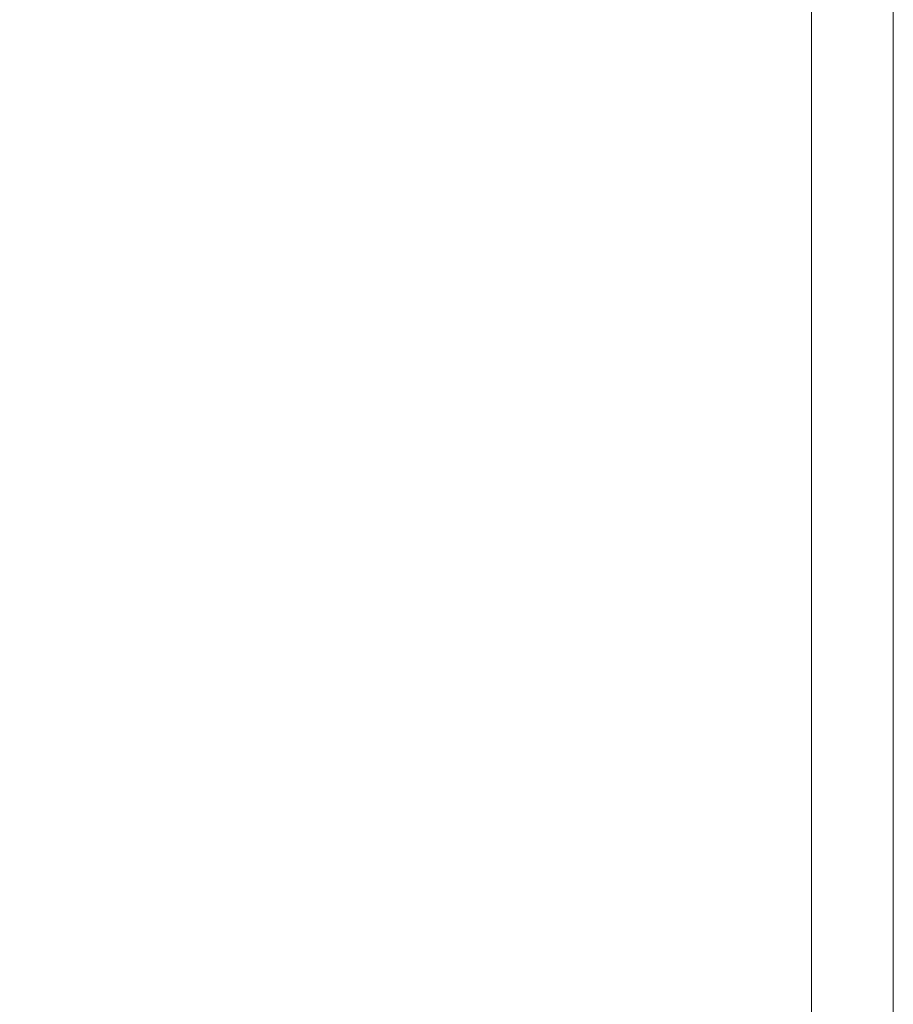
# Model space of a CAD drawing. Header units: millimetres. Extents: x -30280 to 309309, y -17460 to 4378.
# Tile 632 of 656: x 180302 to 180729, y -12710 to -12228. Entities that reach past the tile are written whole.
import ezdxf

# ---------------------------------------------------------------- set-up
doc = ezdxf.new("R2010")
doc.units = ezdxf.units.MM
doc.header["$MEASUREMENT"] = 0
doc.linetypes.add('Wipeout_Contour', pattern=[1000, 0, -1000])
doc.layers.add('Nuevo_09_EI_Mobiliari general', color=7, linetype='Continuous')
doc.layers.add('Nuevo_Ventanas Archicad', color=7, linetype='Continuous')
doc.layers.add('Nuevo_09_EI_Mobiliari general_Pluma_Nº__1', color=7, linetype='Continuous', lineweight=5)
doc.layers.add('Nuevo_Ventanas Archicad_Pluma_Nº__1', color=7, linetype='Continuous', lineweight=5)
doc.layers.add('Nuevo_09_EI_Mobiliari general_Pluma_Nº__61', color=7, linetype='Continuous', lineweight=5, true_color=0x6a6a6a)

# ---------------------------------------------------------------- blocks, each defined once
blk = doc.blocks.new('Elem Sección_88_5', base_point=(181934.4, -13459.98))
at = {"layer": 'Nuevo_09_EI_Mobiliari general_Pluma_Nº__61', "color": 251, "linetype": 'Continuous', "lineweight": 5, "true_color": 0x6a6a6a}
for p, q in [((180674.43, -12663.17), (180674.43, -12656.82)), ((180674.43, -12656.82), (180689.36, -12656.82)), ((180689.36, -12663.17), (180674.43, -12663.17))]:
    blk.add_line(p, q, dxfattribs=at)
blk = doc.blocks.new('Elem Sección_95_5', base_point=(181934.4, -13459.98))
at = {"layer": 'Nuevo_09_EI_Mobiliari general_Pluma_Nº__1', "color": 7, "linetype": 'Continuous', "lineweight": 5}
for p, q in [((180488, -12691.46), (180488.14, -12691.46)), ((180490.1, -12691.46), (180490.96, -12691.46)), ((180490.95, -12691.55), (180490.96, -12691.46)), ((180490.96, -12691.46), (180491.21, -12691.49)), ((180491.2, -12691.58), (180491.21, -12691.46)), ((180491.21, -12691.46), (180492.88, -12691.46)), ((180492.85, -12691.75), (180492.88, -12691.46)), ((180492.88, -12691.46), (180493.12, -12691.49)), ((180493.09, -12691.78), (180493.13, -12691.46)), ((180493.13, -12691.46), (180494.79, -12691.46)), ((180494.74, -12691.95), (180494.79, -12691.46)), ((180494.79, -12691.46), (180495.85, -12691.58)), ((180495.8, -12692.06), (180495.86, -12691.46)), ((180495.86, -12691.46), (180497.53, -12691.46)), ((180497.45, -12692.24), (180497.53, -12691.46)), ((180497.53, -12691.46), (180497.78, -12691.49)), ((180497.7, -12692.26), (180497.78, -12691.46)), ((180497.78, -12691.46), (180499.45, -12691.46)), ((180499.35, -12692.44), (180499.45, -12691.46)), ((180499.45, -12691.46), (180499.7, -12691.49)), ((180499.59, -12692.46), (180499.7, -12691.46)), ((180499.7, -12691.46), (180501.36, -12691.46)), ((180501.22, -12692.82), (180501.36, -12691.46)), ((180501.36, -12691.46), (180502.42, -12691.58)), ((180502.29, -12692.82), (180502.44, -12691.46)), ((180502.44, -12691.46), (180504.15, -12691.46)), ((180503.99, -12692.93), (180504.15, -12691.46)), ((180504.15, -12691.46), (180504.4, -12691.49)), ((180504.24, -12692.95), (180504.4, -12691.46)), ((180504.4, -12691.46), (180506.11, -12691.46)), ((180505.53, -12693.09), (180526, -12693.09)), ((180505.94, -12693.09), (180506.11, -12691.46)), ((180506.11, -12691.46), (180506.36, -12691.49)), ((180506.19, -12693.09), (180506.36, -12691.46)), ((180506.36, -12691.46), (180508.07, -12691.46)), ((180507.9, -12693.09), (180508.07, -12691.46)), ((180508.07, -12691.46), (180508.32, -12691.49)), ((180508.16, -12693.09), (180508.33, -12691.46)), ((180508.33, -12691.46), (180510.04, -12691.46)), ((180509.87, -12693.09), (180510.04, -12691.46)), ((180510.04, -12691.46), (180510.29, -12691.49)), ((180510.12, -12693.09), (180510.29, -12691.46)), ((180510.29, -12691.46), (180512, -12691.46)), ((180511.83, -12693.09), (180512, -12691.46)), ((180512, -12691.46), (180512.25, -12691.49)), ((180512.08, -12693.09), (180512.25, -12691.46)), ((180512.25, -12691.46), (180513.96, -12691.46)), ((180513.79, -12693.09), (180513.96, -12691.46)), ((180513.96, -12691.46), (180514.21, -12691.49)), ((180514.05, -12693.09), (180514.21, -12691.46)), ((180514.21, -12691.46), (180515.93, -12691.46)), ((180515.76, -12693.09), (180515.93, -12691.46)), ((180515.93, -12691.46), (180516.18, -12691.49)), ((180516.01, -12693.09), (180516.18, -12691.46)), ((180516.18, -12691.46), (180517.89, -12691.46)), ((180517.72, -12693.09), (180517.89, -12691.46)), ((180517.89, -12691.46), (180518.14, -12691.49)), ((180517.97, -12693.09), (180518.14, -12691.46)), ((180518.14, -12691.46), (180519.85, -12691.46)), ((180519.68, -12693.09), (180519.85, -12691.46)), ((180519.85, -12691.46), (180520.1, -12691.49)), ((180519.93, -12693.09), (180520.1, -12691.46)), ((180520.1, -12691.46), (180521.82, -12691.46)), ((180521.65, -12693.09), (180521.82, -12691.46)), ((180521.82, -12691.46), (180522.06, -12691.49)), ((180521.9, -12693.09), (180522.07, -12691.46)), ((180522.07, -12691.46), (180523.78, -12691.46)), ((180523.61, -12693.09), (180523.78, -12691.46)), ((180523.78, -12691.46), (180524.03, -12691.49)), ((180523.86, -12693.09), (180524.03, -12691.46)), ((180524.03, -12691.46), (180525.74, -12691.46)), ((180525.57, -12693.09), (180525.74, -12691.46)), ((180525.74, -12691.46), (180525.99, -12691.49)), ((180525.82, -12693.09), (180525.99, -12691.46)), ((180525.99, -12691.46), (180527.71, -12691.46)), ((180526, -12693.09), (180526.92, -12693.16)), ((180526.92, -12693.16), (180528.91, -12693.35)), ((180527.52, -12693.21), (180527.71, -12691.46)), ((180527.71, -12691.46), (180527.95, -12691.49)), ((180527.77, -12693.24), (180527.96, -12691.46)), ((180527.96, -12691.46), (180529.67, -12691.46)), ((180528.91, -12693.35), (180531.45, -12693.61)), ((180529.47, -12693.41), (180529.67, -12691.46)), ((180529.67, -12691.46), (180540.06, -12692.56)), ((180539.85, -12694.5), (180540.06, -12692.56)), ((180540.03, -12692.82), (180540.61, -12692.82)), ((180540.43, -12694.56), (180540.61, -12692.82)), ((180540.61, -12692.82), (180540.86, -12692.85)), ((180540.68, -12694.58), (180540.86, -12692.82)), ((180540.86, -12692.82), (180542.53, -12692.82)), ((180542.33, -12694.76), (180542.53, -12692.82)), ((180542.53, -12692.82), (180558.36, -12694.49)), ((180531.45, -12693.61), (180634.36, -12704.48)), ((180558.16, -12696.43), (180558.36, -12694.49)), ((180558.33, -12694.76), (180558.52, -12694.78)), ((180558.35, -12696.45), (180558.52, -12694.76)), ((180558.52, -12694.76), (180560.83, -12694.76)), ((180560.63, -12696.69), (180560.83, -12694.76)), ((180560.83, -12694.76), (180576.67, -12696.43)), ((180576.46, -12698.36), (180576.67, -12696.43)), ((180576.64, -12696.69), (180579.14, -12696.69)), ((180578.94, -12698.63), (180579.14, -12696.69)), ((180579.14, -12696.69), (180594.97, -12698.36)), ((180594.77, -12700.3), (180594.97, -12698.36)), ((180594.94, -12698.62), (180595.33, -12698.62)), ((180595.15, -12700.34), (180595.33, -12698.62)), ((180595.33, -12698.62), (180595.58, -12698.65)), ((180595.4, -12700.36), (180595.58, -12698.62)), ((180595.58, -12698.62), (180597.44, -12698.62)), ((180597.24, -12700.56), (180597.44, -12698.62)), ((180597.44, -12698.62), (180613.28, -12700.3)), ((180613.07, -12702.23), (180613.28, -12700.3)), ((180613.25, -12700.56), (180615.75, -12700.56)), ((180615.55, -12702.49), (180615.75, -12700.56)), ((180615.75, -12700.56), (180634.06, -12702.49)), ((180633.86, -12704.43), (180634.06, -12702.49)), ((180524.92, -12705.23), (180524.98, -12704.64)), ((180525.16, -12706.76), (180524.92, -12705.23)), ((180526.13, -12707.97), (180525.16, -12706.76)), ((180527.58, -12708.53), (180526.13, -12707.97)), ((180541.74, -12707.01), (180541.19, -12708.46)), ((180541.8, -12706.41), (180541.74, -12707.01)), ((180594.78, -12703.32), (180634.04, -12707.46)), ((180594.78, -12703.34), (180633.84, -12707.46)), ((180599.54, -12705.85), (180633.64, -12709.45)), ((180633.84, -12707.46), (180635.29, -12707.62)), ((180634.04, -12707.46), (180636.45, -12707.73)), ((180634.36, -12704.48), (180636.76, -12704.74)), ((180635.29, -12707.62), (180636.26, -12707.74)), ((180636.26, -12707.74), (180636.51, -12707.78)), ((180636.3, -12709.77), (180636.51, -12707.78)), ((180636.45, -12707.73), (180638.08, -12707.92)), ((180638.49, -12707.99), (180636.49, -12707.99)), ((180636.76, -12704.74), (180638.39, -12704.93)), ((180638.08, -12707.92), (180638.49, -12707.99)), ((180638.39, -12704.93), (180638.8, -12705)), ((180638.49, -12707.99), (180638.8, -12705)), ((180538.46, -12709.68), (180499.79, -12709.68)), ((180538.46, -12709.68), (180527.58, -12708.53)), ((180539.99, -12709.43), (180538.46, -12709.68)), ((180541.19, -12708.46), (180539.99, -12709.43)), ((180636.3, -12709.77), (180597.12, -12709.77)), ((180633.64, -12709.45), (180635.08, -12709.61)), ((180635.08, -12709.61), (180636.05, -12709.72)), ((180636.05, -12709.72), (180636.3, -12709.77))]:
    blk.add_line(p, q, dxfattribs=at)
blk = doc.blocks.new('Elem Sección_97_5', base_point=(181934.4, -13459.98))
at = {"layer": 'Nuevo_09_EI_Mobiliari general_Pluma_Nº__1', "color": 7, "linetype": 'Continuous', "lineweight": 5}
for p, q in [((180462.88, -12696.07), (180463.2, -12693.09)), ((180466.71, -12693.09), (180463.2, -12693.09)), ((180463.2, -12693.09), (180463.72, -12693.16)), ((180463.72, -12693.16), (180465.44, -12693.35)), ((180465.44, -12693.35), (180467.88, -12693.61)), ((180466.67, -12693.45), (180466.88, -12691.46)), ((180466.67, -12693.45), (180477.09, -12694.55)), ((180467.82, -12691.46), (180466.88, -12691.46)), ((180466.88, -12691.46), (180477.3, -12692.56)), ((180478.24, -12692.56), (180467.82, -12691.46)), ((180468.89, -12691.46), (180467.95, -12691.46)), ((180467.95, -12691.46), (180478.38, -12692.56)), ((180479.32, -12692.56), (180468.89, -12691.46)), ((180469.97, -12691.46), (180469.03, -12691.46)), ((180469.03, -12691.46), (180479.46, -12692.56)), ((180480.4, -12692.56), (180469.97, -12691.46)), ((180471.05, -12691.46), (180470.11, -12691.46)), ((180470.11, -12691.46), (180480.53, -12692.56)), ((180481.47, -12692.56), (180471.05, -12691.46)), ((180472.13, -12691.46), (180471.19, -12691.46)), ((180471.19, -12691.46), (180481.61, -12692.56)), ((180482.55, -12692.56), (180472.13, -12691.46)), ((180473.21, -12691.46), (180472.27, -12691.46)), ((180472.27, -12691.46), (180482.69, -12692.56)), ((180483.63, -12692.56), (180473.21, -12691.46)), ((180474.29, -12691.46), (180473.35, -12691.46)), ((180473.35, -12691.46), (180483.77, -12692.56)), ((180484.71, -12692.56), (180474.29, -12691.46)), ((180475.36, -12691.46), (180474.42, -12691.46)), ((180474.42, -12691.46), (180484.85, -12692.56)), ((180485.79, -12692.56), (180475.36, -12691.46)), ((180476.44, -12691.46), (180475.5, -12691.46)), ((180475.5, -12691.46), (180485.93, -12692.56)), ((180486.87, -12692.56), (180476.44, -12691.46)), ((180477.52, -12691.46), (180476.58, -12691.46)), ((180476.58, -12691.46), (180487, -12692.56)), ((180477.09, -12694.55), (180477.3, -12692.56)), ((180477.3, -12692.56), (180478.24, -12692.56)), ((180487.94, -12692.56), (180477.52, -12691.46)), ((180478.6, -12691.46), (180477.66, -12691.46)), ((180477.66, -12691.46), (180488.08, -12692.56)), ((180478.03, -12694.55), (180478.24, -12692.56)), ((180478.17, -12694.55), (180478.38, -12692.56)), ((180478.38, -12692.56), (180479.32, -12692.56)), ((180489.02, -12692.56), (180478.6, -12691.46)), ((180479.68, -12691.46), (180478.74, -12691.46)), ((180478.74, -12691.46), (180489.16, -12692.56)), ((180479.11, -12694.55), (180479.32, -12692.56)), ((180479.25, -12694.55), (180479.46, -12692.56)), ((180479.46, -12692.56), (180480.4, -12692.56)), ((180479.57, -12694.81), (180479.78, -12692.82)), ((180490.1, -12692.56), (180479.68, -12691.46)), ((180480.7, -12692.82), (180479.78, -12692.82)), ((180479.78, -12692.82), (180495.67, -12694.49)), ((180480.75, -12691.46), (180479.81, -12691.46)), ((180479.81, -12691.46), (180490.24, -12692.56)), ((180480.37, -12692.82), (180480.4, -12692.56)), ((180480.51, -12692.82), (180480.53, -12692.56)), ((180480.53, -12692.56), (180481.47, -12692.56)), ((180496.59, -12694.49), (180480.7, -12692.82)), ((180491.18, -12692.56), (180480.75, -12691.46)), ((180481.75, -12692.82), (180480.84, -12692.82)), ((180480.84, -12692.82), (180496.72, -12694.49)), ((180481.83, -12691.46), (180480.89, -12691.46)), ((180480.89, -12691.46), (180491.32, -12692.56)), ((180481.45, -12692.82), (180481.47, -12692.56)), ((180481.59, -12692.82), (180481.61, -12692.56)), ((180481.61, -12692.56), (180482.55, -12692.56)), ((180497.64, -12694.49), (180481.75, -12692.82)), ((180492.26, -12692.56), (180481.83, -12691.46)), ((180482.8, -12692.82), (180481.89, -12692.82)), ((180481.89, -12692.82), (180497.78, -12694.49)), ((180482.41, -12691.52), (180482.42, -12691.46)), ((180483.34, -12691.46), (180482.42, -12691.46)), ((180482.42, -12691.46), (180492.84, -12692.56)), ((180482.53, -12692.82), (180482.55, -12692.56)), ((180482.66, -12692.82), (180482.69, -12692.56)), ((180482.69, -12692.56), (180483.63, -12692.56)), ((180498.69, -12694.49), (180482.8, -12692.82)), ((180483.86, -12692.82), (180482.94, -12692.82)), ((180482.94, -12692.82), (180498.83, -12694.49)), ((180493.76, -12692.56), (180483.34, -12691.46)), ((180484.39, -12691.46), (180483.47, -12691.46)), ((180483.47, -12691.46), (180493.9, -12692.56)), ((180483.6, -12692.82), (180483.63, -12692.56)), ((180483.74, -12692.82), (180483.77, -12692.56)), ((180483.77, -12692.56), (180484.71, -12692.56)), ((180499.74, -12694.49), (180483.86, -12692.82)), ((180484.91, -12692.82), (180483.99, -12692.82)), ((180483.99, -12692.82), (180499.88, -12694.49)), ((180494.81, -12692.56), (180484.39, -12691.46)), ((180485.44, -12691.46), (180484.53, -12691.46)), ((180484.53, -12691.46), (180494.95, -12692.56)), ((180484.68, -12692.82), (180484.71, -12692.56)), ((180484.82, -12692.82), (180484.85, -12692.56)), ((180484.85, -12692.56), (180485.79, -12692.56)), ((180500.8, -12694.49), (180484.91, -12692.82)), ((180485.96, -12692.82), (180485.05, -12692.82)), ((180485.05, -12692.82), (180500.94, -12694.49)), ((180495.87, -12692.56), (180485.44, -12691.46)), ((180485.76, -12692.82), (180485.79, -12692.56)), ((180485.9, -12692.82), (180485.93, -12692.56)), ((180485.93, -12692.56), (180486.87, -12692.56)), ((180501.85, -12694.49), (180485.96, -12692.82)), ((180486.02, -12691.52), (180486.03, -12691.46)), ((180486.94, -12691.46), (180486.03, -12691.46)), ((180486.03, -12691.46), (180496.45, -12692.56)), ((180487.01, -12692.82), (180486.1, -12692.82)), ((180486.1, -12692.82), (180501.99, -12694.49)), ((180486.84, -12692.82), (180486.87, -12692.56)), ((180497.37, -12692.56), (180486.94, -12691.46)), ((180486.98, -12692.82), (180487, -12692.56)), ((180487, -12692.56), (180487.94, -12692.56)), ((180502.9, -12694.49), (180487.01, -12692.82)), ((180488, -12691.46), (180487.08, -12691.46)), ((180487.08, -12691.46), (180497.51, -12692.56)), ((180488.07, -12692.82), (180487.15, -12692.82)), ((180487.15, -12692.82), (180503.04, -12694.49)), ((180487.92, -12692.82), (180487.94, -12692.56)), ((180498.42, -12692.56), (180488, -12691.46)), ((180488.05, -12692.82), (180488.08, -12692.56)), ((180503.96, -12694.49), (180488.07, -12692.82)), ((180488.08, -12692.56), (180489.02, -12692.56)), ((180489.05, -12691.46), (180488.14, -12691.46)), ((180488.14, -12691.46), (180498.56, -12692.56)), ((180489.12, -12692.82), (180488.21, -12692.82)), ((180488.21, -12692.82), (180504.09, -12694.49)), ((180488.99, -12692.82), (180489.02, -12692.56)), ((180499.47, -12692.56), (180489.05, -12691.46)), ((180505.01, -12694.49), (180489.12, -12692.82)), ((180489.13, -12692.82), (180489.16, -12692.56)), ((180489.16, -12692.56), (180490.1, -12692.56)), ((180490.1, -12691.46), (180489.19, -12691.46)), ((180489.19, -12691.46), (180499.61, -12692.56)), ((180490.17, -12692.82), (180489.26, -12692.82)), ((180489.26, -12692.82), (180505.15, -12694.49)), ((180490.07, -12692.82), (180490.1, -12692.56)), ((180500.53, -12692.56), (180490.1, -12691.46)), ((180506.06, -12694.49), (180490.17, -12692.82)), ((180490.21, -12692.83), (180490.24, -12692.56)), ((180490.24, -12692.56), (180491.18, -12692.56)), ((180491.23, -12692.82), (180490.31, -12692.82)), ((180490.31, -12692.82), (180506.2, -12694.49)), ((180491.15, -12692.82), (180491.18, -12692.56)), ((180507.11, -12694.49), (180491.23, -12692.82)), ((180491.29, -12692.83), (180491.32, -12692.56)), ((180491.32, -12692.56), (180492.26, -12692.56)), ((180492.28, -12692.82), (180491.36, -12692.82)), ((180491.36, -12692.82), (180507.25, -12694.49)), ((180492.23, -12692.82), (180492.26, -12692.56)), ((180508.17, -12694.49), (180492.28, -12692.82)), ((180493.33, -12692.82), (180492.42, -12692.82)), ((180492.42, -12692.82), (180508.3, -12694.49)), ((180492.82, -12692.82), (180492.84, -12692.56)), ((180492.84, -12692.56), (180493.76, -12692.56)), ((180509.22, -12694.49), (180493.33, -12692.82)), ((180494.74, -12692.82), (180493.47, -12692.82)), ((180493.47, -12692.82), (180509.36, -12694.49)), ((180493.73, -12692.82), (180493.76, -12692.56)), ((180493.87, -12692.82), (180493.9, -12692.56)), ((180493.9, -12692.56), (180494.81, -12692.56)), ((180510.63, -12694.49), (180494.74, -12692.82)), ((180494.78, -12692.83), (180494.81, -12692.56)), ((180494.92, -12692.84), (180494.95, -12692.56)), ((180494.95, -12692.56), (180495.87, -12692.56)), ((180495.32, -12692.88), (180495.33, -12692.82)), ((180496.24, -12692.82), (180495.33, -12692.82)), ((180495.33, -12692.82), (180511.22, -12694.49)), ((180495.84, -12692.82), (180495.87, -12692.56)), ((180512.13, -12694.49), (180496.24, -12692.82)), ((180497.29, -12692.82), (180496.38, -12692.82)), ((180496.38, -12692.82), (180512.27, -12694.49)), ((180496.43, -12692.82), (180496.45, -12692.56)), ((180496.45, -12692.56), (180497.37, -12692.56)), ((180513.18, -12694.49), (180497.29, -12692.82)), ((180497.34, -12692.83), (180497.37, -12692.56)), ((180498.35, -12692.82), (180497.43, -12692.82)), ((180497.43, -12692.82), (180513.32, -12694.49)), ((180497.48, -12692.82), (180497.51, -12692.56)), ((180497.51, -12692.56), (180498.42, -12692.56)), ((180514.24, -12694.49), (180498.35, -12692.82)), ((180498.39, -12692.83), (180498.42, -12692.56)), ((180498.53, -12692.84), (180498.56, -12692.56)), ((180498.56, -12692.56), (180499.47, -12692.56)), ((180498.93, -12692.88), (180498.94, -12692.82)), ((180499.85, -12692.82), (180498.94, -12692.82)), ((180498.94, -12692.82), (180514.82, -12694.49)), ((180499.45, -12692.82), (180499.47, -12692.56)), ((180499.58, -12692.82), (180499.61, -12692.56)), ((180499.61, -12692.56), (180500.53, -12692.56)), ((180515.74, -12694.49), (180499.85, -12692.82)), ((180500.9, -12692.82), (180499.99, -12692.82)), ((180499.99, -12692.82), (180515.88, -12694.49)), ((180500.5, -12692.82), (180500.53, -12692.56)), ((180516.79, -12694.49), (180500.9, -12692.82)), ((180501.96, -12692.82), (180501.04, -12692.82)), ((180501.04, -12692.82), (180516.93, -12694.49)), ((180517.84, -12694.49), (180501.96, -12692.82)), ((180503.01, -12692.82), (180502.09, -12692.82)), ((180502.09, -12692.82), (180517.98, -12694.49)), ((180518.9, -12694.49), (180503.01, -12692.82)), ((180462.88, -12696.07), (180463.41, -12696.14)), ((180463.41, -12696.14), (180465.13, -12696.33)), ((180464.66, -12698.27), (180464.87, -12696.3)), ((180464.66, -12698.27), (180464.98, -12698.31)), ((180464.93, -12705.23), (180465.64, -12698.38)), ((180464.98, -12698.31), (180466.01, -12698.43)), ((180465.13, -12696.33), (180467.57, -12696.59)), ((180467.57, -12696.59), (180570.84, -12707.46)), ((180467.88, -12693.61), (180571.16, -12704.48)), ((180477.09, -12694.55), (180478.03, -12694.55)), ((180478.03, -12694.54), (180478.17, -12694.55)), ((180478.17, -12694.55), (180479.11, -12694.55)), ((180479.11, -12694.54), (180479.25, -12694.55)), ((180479.25, -12694.55), (180479.6, -12694.55)), ((180479.57, -12694.81), (180495.46, -12696.48)), ((180495.46, -12696.48), (180495.67, -12694.49)), ((180495.46, -12696.48), (180496.38, -12696.48)), ((180495.67, -12694.49), (180496.59, -12694.49)), ((180496.38, -12696.48), (180496.59, -12694.49)), ((180496.38, -12696.47), (180496.51, -12696.48)), ((180496.51, -12696.48), (180496.72, -12694.49)), ((180496.51, -12696.48), (180497.43, -12696.48)), ((180496.72, -12694.49), (180497.64, -12694.49)), ((180497.43, -12696.48), (180497.64, -12694.49)), ((180497.43, -12696.47), (180497.57, -12696.48)), ((180497.57, -12696.48), (180497.78, -12694.49)), ((180497.57, -12696.48), (180497.97, -12696.48)), ((180497.78, -12694.49), (180498.69, -12694.49)), ((180497.94, -12696.74), (180498.15, -12694.76)), ((180497.94, -12696.74), (180513.83, -12698.42)), ((180499.42, -12694.76), (180498.15, -12694.76)), ((180498.15, -12694.76), (180514.04, -12696.43)), ((180498.66, -12694.76), (180498.69, -12694.49)), ((180498.8, -12694.76), (180498.83, -12694.49)), ((180498.83, -12694.49), (180499.74, -12694.49)), ((180515.31, -12696.43), (180499.42, -12694.76)), ((180500.48, -12694.76), (180499.56, -12694.76)), ((180499.56, -12694.76), (180515.45, -12696.43)), ((180499.72, -12694.76), (180499.74, -12694.49)), ((180499.85, -12694.76), (180499.88, -12694.49)), ((180499.88, -12694.49), (180500.8, -12694.49)), ((180516.36, -12696.43), (180500.48, -12694.76)), ((180501.53, -12694.76), (180500.61, -12694.76)), ((180500.61, -12694.76), (180516.5, -12696.43)), ((180500.77, -12694.76), (180500.8, -12694.49)), ((180500.91, -12694.76), (180500.94, -12694.49)), ((180500.94, -12694.49), (180501.85, -12694.49)), ((180517.42, -12696.43), (180501.53, -12694.76)), ((180502.58, -12694.76), (180501.67, -12694.76)), ((180501.67, -12694.76), (180517.55, -12696.43)), ((180501.82, -12694.76), (180501.85, -12694.49)), ((180501.96, -12694.76), (180501.99, -12694.49)), ((180501.99, -12694.49), (180502.9, -12694.49)), ((180518.47, -12696.43), (180502.58, -12694.76)), ((180503.63, -12694.76), (180502.72, -12694.76)), ((180502.72, -12694.76), (180518.61, -12696.43)), ((180502.88, -12694.76), (180502.9, -12694.49)), ((180503.01, -12694.76), (180503.04, -12694.49)), ((180503.04, -12694.49), (180503.96, -12694.49)), ((180519.52, -12696.43), (180503.63, -12694.76)), ((180504.69, -12694.76), (180503.77, -12694.76)), ((180503.77, -12694.76), (180519.66, -12696.43)), ((180503.93, -12694.76), (180503.96, -12694.49)), ((180504.07, -12694.76), (180504.09, -12694.49)), ((180504.09, -12694.49), (180505.01, -12694.49)), ((180520.57, -12696.43), (180504.69, -12694.76)), ((180505.74, -12694.76), (180504.82, -12694.76)), ((180504.82, -12694.76), (180520.71, -12696.43)), ((180504.98, -12694.76), (180505.01, -12694.49)), ((180505.12, -12694.76), (180505.15, -12694.49)), ((180505.15, -12694.49), (180506.06, -12694.49)), ((180521.63, -12696.43), (180505.74, -12694.76)), ((180506.79, -12694.76), (180505.88, -12694.76)), ((180505.88, -12694.76), (180521.77, -12696.43)), ((180506.03, -12694.76), (180506.06, -12694.49)), ((180506.17, -12694.76), (180506.2, -12694.49)), ((180506.2, -12694.49), (180507.11, -12694.49)), ((180522.68, -12696.43), (180506.79, -12694.76)), ((180507.84, -12694.76), (180506.93, -12694.76)), ((180506.93, -12694.76), (180522.82, -12696.43)), ((180507.09, -12694.76), (180507.11, -12694.49)), ((180507.22, -12694.76), (180507.25, -12694.49)), ((180507.25, -12694.49), (180508.17, -12694.49)), ((180523.73, -12696.43), (180507.84, -12694.76)), ((180508.9, -12694.76), (180507.98, -12694.76)), ((180507.98, -12694.76), (180523.87, -12696.43)), ((180508.14, -12694.76), (180508.17, -12694.49)), ((180508.28, -12694.76), (180508.3, -12694.49)), ((180508.3, -12694.49), (180509.22, -12694.49)), ((180524.79, -12696.43), (180508.9, -12694.76)), ((180509.95, -12694.76), (180509.04, -12694.76)), ((180509.04, -12694.76), (180524.92, -12696.43)), ((180509.19, -12694.76), (180509.22, -12694.49)), ((180509.33, -12694.76), (180509.36, -12694.49)), ((180509.36, -12694.49), (180510.63, -12694.49)), ((180525.84, -12696.43), (180509.95, -12694.76)), ((180511, -12694.76), (180510.09, -12694.76)), ((180510.09, -12694.76), (180525.98, -12696.43)), ((180510.6, -12694.76), (180510.63, -12694.49)), ((180526.89, -12696.43), (180511, -12694.76)), ((180512.06, -12694.76), (180511.14, -12694.76)), ((180511.14, -12694.76), (180527.03, -12696.43)), ((180511.19, -12694.76), (180511.22, -12694.49)), ((180511.22, -12694.49), (180512.13, -12694.49)), ((180527.94, -12696.43), (180512.06, -12694.76)), ((180512.1, -12694.76), (180512.13, -12694.49)), ((180513.11, -12694.76), (180512.19, -12694.76)), ((180512.19, -12694.76), (180528.08, -12696.43)), ((180512.24, -12694.76), (180512.27, -12694.49)), ((180512.27, -12694.49), (180513.18, -12694.49)), ((180547.37, -12698.36), (180513.11, -12694.76)), ((180513.15, -12694.76), (180513.18, -12694.49)), ((180513.29, -12694.77), (180513.32, -12694.49)), ((180513.32, -12694.49), (180514.24, -12694.49)), ((180513.69, -12694.82), (180513.7, -12694.76)), ((180514.61, -12694.76), (180513.7, -12694.76)), ((180513.7, -12694.76), (180529.59, -12696.43)), ((180513.83, -12698.42), (180514.04, -12696.43)), ((180514.04, -12696.43), (180515.31, -12696.43)), ((180514.21, -12694.76), (180514.24, -12694.49)), ((180530.5, -12696.43), (180514.61, -12694.76)), ((180515.67, -12694.76), (180514.75, -12694.76)), ((180514.75, -12694.76), (180530.64, -12696.43)), ((180514.8, -12694.76), (180514.82, -12694.49)), ((180514.82, -12694.49), (180515.74, -12694.49)), ((180515.1, -12698.42), (180515.31, -12696.43)), ((180515.24, -12698.42), (180515.45, -12696.43)), ((180515.45, -12696.43), (180516.36, -12696.43)), ((180531.55, -12696.43), (180515.67, -12694.76)), ((180515.71, -12694.76), (180515.74, -12694.49)), ((180516.72, -12694.76), (180515.8, -12694.76)), ((180515.8, -12694.76), (180531.69, -12696.43)), ((180515.85, -12694.76), (180515.88, -12694.49)), ((180515.88, -12694.49), (180516.79, -12694.49)), ((180516.15, -12698.42), (180516.36, -12696.43)), ((180516.29, -12698.42), (180516.5, -12696.43)), ((180516.32, -12698.68), (180516.52, -12696.69)), ((180516.5, -12696.43), (180517.42, -12696.43)), ((180518.21, -12696.69), (180516.52, -12696.69)), ((180516.52, -12696.69), (180532.41, -12698.36)), ((180532.61, -12696.43), (180516.72, -12694.76)), ((180516.76, -12694.76), (180516.79, -12694.49)), ((180516.9, -12694.77), (180516.93, -12694.49)), ((180516.93, -12694.49), (180517.84, -12694.49)), ((180517.3, -12694.82), (180517.31, -12694.76)), ((180518.22, -12694.76), (180517.31, -12694.76)), ((180517.31, -12694.76), (180533.19, -12696.43)), ((180517.39, -12696.69), (180517.42, -12696.43)), ((180517.53, -12696.69), (180517.55, -12696.43)), ((180517.55, -12696.43), (180518.47, -12696.43)), ((180517.82, -12694.76), (180517.84, -12694.49)), ((180517.96, -12694.76), (180517.98, -12694.49)), ((180517.98, -12694.49), (180518.9, -12694.49)), ((180534.1, -12698.36), (180518.21, -12696.69)), ((180534.11, -12696.43), (180518.22, -12694.76)), ((180519.26, -12696.69), (180518.35, -12696.69)), ((180518.35, -12696.69), (180534.24, -12698.36)), ((180519.27, -12694.76), (180518.36, -12694.76)), ((180518.36, -12694.76), (180534.25, -12696.43)), ((180518.44, -12696.69), (180518.47, -12696.43)), ((180518.58, -12696.69), (180518.61, -12696.43)), ((180518.61, -12696.43), (180519.52, -12696.43)), ((180518.87, -12694.76), (180518.9, -12694.49)), ((180535.15, -12698.36), (180519.26, -12696.69)), ((180535.16, -12696.43), (180519.27, -12694.76)), ((180520.32, -12696.69), (180519.4, -12696.69)), ((180519.4, -12696.69), (180535.29, -12698.36)), ((180520.33, -12694.76), (180519.41, -12694.76)), ((180519.41, -12694.76), (180535.3, -12696.43)), ((180519.49, -12696.69), (180519.52, -12696.43)), ((180519.63, -12696.69), (180519.66, -12696.43)), ((180519.66, -12696.43), (180520.57, -12696.43)), ((180536.2, -12698.36), (180520.32, -12696.69)), ((180536.21, -12696.43), (180520.33, -12694.76)), ((180521.37, -12696.69), (180520.45, -12696.69)), ((180520.45, -12696.69), (180536.34, -12698.36)), ((180521.38, -12694.76), (180520.47, -12694.76)), ((180520.47, -12694.76), (180536.35, -12696.43)), ((180520.55, -12696.69), (180520.57, -12696.43)), ((180520.69, -12696.69), (180520.71, -12696.43)), ((180520.71, -12696.43), (180521.63, -12696.43)), ((180537.26, -12698.36), (180521.37, -12696.69)), ((180537.27, -12696.43), (180521.38, -12694.76)), ((180522.42, -12696.69), (180521.51, -12696.69)), ((180521.51, -12696.69), (180537.4, -12698.36)), ((180521.6, -12696.69), (180521.63, -12696.43)), ((180521.74, -12696.69), (180521.77, -12696.43)), ((180521.77, -12696.43), (180522.68, -12696.43)), ((180538.31, -12698.36), (180522.42, -12696.69)), ((180523.47, -12696.69), (180522.56, -12696.69)), ((180522.56, -12696.69), (180538.45, -12698.36)), ((180522.65, -12696.69), (180522.68, -12696.43)), ((180522.79, -12696.69), (180522.82, -12696.43)), ((180522.82, -12696.43), (180523.73, -12696.43)), ((180539.36, -12698.36), (180523.47, -12696.69)), ((180524.53, -12696.69), (180523.61, -12696.69)), ((180523.61, -12696.69), (180539.5, -12698.36)), ((180523.71, -12696.69), (180523.73, -12696.43)), ((180523.84, -12696.69), (180523.87, -12696.43)), ((180523.87, -12696.43), (180524.79, -12696.43)), ((180540.42, -12698.36), (180524.53, -12696.69)), ((180525.58, -12696.69), (180524.67, -12696.69)), ((180524.67, -12696.69), (180540.55, -12698.36)), ((180524.76, -12696.69), (180524.79, -12696.43)), ((180524.9, -12696.69), (180524.92, -12696.43)), ((180524.92, -12696.43), (180525.84, -12696.43)), ((180541.47, -12698.36), (180525.58, -12696.69)), ((180526.63, -12696.69), (180525.72, -12696.69)), ((180525.72, -12696.69), (180541.61, -12698.36)), ((180525.81, -12696.69), (180525.84, -12696.43)), ((180525.95, -12696.69), (180525.98, -12696.43)), ((180525.98, -12696.43), (180526.89, -12696.43)), ((180542.52, -12698.36), (180526.63, -12696.69)), ((180527.69, -12696.69), (180526.77, -12696.69)), ((180526.77, -12696.69), (180542.66, -12698.36)), ((180526.86, -12696.69), (180526.89, -12696.43)), ((180527, -12696.69), (180527.03, -12696.43)), ((180527.03, -12696.43), (180527.94, -12696.43)), ((180543.57, -12698.36), (180527.69, -12696.69)), ((180528.74, -12696.69), (180527.82, -12696.69)), ((180527.82, -12696.69), (180543.71, -12698.36)), ((180527.92, -12696.69), (180527.94, -12696.43)), ((180528.06, -12696.69), (180528.08, -12696.43)), ((180528.08, -12696.43), (180528.5, -12696.43)), ((180528.47, -12696.69), (180528.5, -12696.43)), ((180528.5, -12696.43), (180546.87, -12698.36)), ((180544.63, -12698.36), (180528.74, -12696.69)), ((180529.79, -12696.69), (180528.88, -12696.69)), ((180528.88, -12696.69), (180544.77, -12698.36)), ((180529.58, -12696.49), (180529.59, -12696.43)), ((180529.59, -12696.43), (180530.5, -12696.43)), ((180545.68, -12698.36), (180529.79, -12696.69)), ((180530.84, -12696.69), (180529.93, -12696.69)), ((180529.93, -12696.69), (180545.82, -12698.36)), ((180530.48, -12696.58), (180530.5, -12696.43)), ((180530.62, -12696.6), (180530.64, -12696.43)), ((180530.64, -12696.43), (180531.55, -12696.43)), ((180546.73, -12698.36), (180530.84, -12696.69)), ((180531.53, -12696.69), (180531.55, -12696.43)), ((180531.66, -12696.71), (180531.69, -12696.43)), ((180531.69, -12696.43), (180532.61, -12696.43)), ((180532.2, -12700.35), (180532.41, -12698.36)), ((180532.41, -12698.36), (180534.1, -12698.36)), ((180532.57, -12696.8), (180532.61, -12696.43)), ((180533.15, -12696.87), (180533.19, -12696.43)), ((180533.19, -12696.43), (180534.11, -12696.43)), ((180533.89, -12700.35), (180534.1, -12698.36)), ((180534.03, -12700.35), (180534.24, -12698.36)), ((180534.05, -12696.96), (180534.11, -12696.43)), ((180534.19, -12696.97), (180534.25, -12696.43)), ((180534.24, -12698.36), (180535.15, -12698.36)), ((180534.25, -12696.43), (180535.16, -12696.43)), ((180535.09, -12697.07), (180535.16, -12696.43)), ((180535.12, -12698.62), (180535.15, -12698.36)), ((180535.23, -12697.08), (180535.3, -12696.43)), ((180535.26, -12698.62), (180535.29, -12698.36)), ((180535.29, -12698.36), (180536.2, -12698.36)), ((180535.3, -12696.43), (180536.21, -12696.43)), ((180535.63, -12697.13), (180535.68, -12696.69)), ((180536.59, -12696.69), (180535.68, -12696.69)), ((180535.68, -12696.69), (180551.57, -12698.36)), ((180536.18, -12698.62), (180536.2, -12698.36)), ((180536.19, -12696.69), (180536.21, -12696.43)), ((180536.31, -12698.62), (180536.34, -12698.36)), ((180536.33, -12696.69), (180536.35, -12696.43)), ((180536.34, -12698.36), (180537.26, -12698.36)), ((180536.35, -12696.43), (180537.27, -12696.43)), ((180552.48, -12698.36), (180536.59, -12696.69)), ((180537.64, -12696.69), (180536.73, -12696.69)), ((180536.73, -12696.69), (180552.62, -12698.36)), ((180537.23, -12698.62), (180537.26, -12698.36)), ((180537.24, -12696.69), (180537.27, -12696.43)), ((180537.37, -12698.62), (180537.4, -12698.36)), ((180537.4, -12698.36), (180538.31, -12698.36)), ((180553.53, -12698.36), (180537.64, -12696.69)), ((180538.7, -12696.69), (180537.78, -12696.69)), ((180537.78, -12696.69), (180553.67, -12698.36)), ((180538.28, -12698.62), (180538.31, -12698.36)), ((180538.42, -12698.62), (180538.45, -12698.36)), ((180538.45, -12698.36), (180539.36, -12698.36)), ((180554.59, -12698.36), (180538.7, -12696.69)), ((180539.75, -12696.69), (180538.84, -12696.69)), ((180538.84, -12696.69), (180554.72, -12698.36)), ((180539.34, -12698.62), (180539.36, -12698.36)), ((180539.47, -12698.62), (180539.5, -12698.36)), ((180539.5, -12698.36), (180540.42, -12698.36)), ((180555.64, -12698.36), (180539.75, -12696.69)), ((180540.39, -12698.62), (180540.42, -12698.36)), ((180540.53, -12698.62), (180540.55, -12698.36)), ((180540.55, -12698.36), (180541.47, -12698.36)), ((180541.44, -12698.62), (180541.47, -12698.36)), ((180541.58, -12698.62), (180541.61, -12698.36)), ((180541.61, -12698.36), (180542.52, -12698.36)), ((180542.49, -12698.62), (180542.52, -12698.36)), ((180542.63, -12698.62), (180542.66, -12698.36)), ((180542.66, -12698.36), (180543.57, -12698.36)), ((180543.55, -12698.62), (180543.57, -12698.36)), ((180543.68, -12698.62), (180543.71, -12698.36)), ((180543.71, -12698.36), (180544.63, -12698.36)), ((180544.6, -12698.62), (180544.63, -12698.36)), ((180544.74, -12698.62), (180544.77, -12698.36)), ((180544.77, -12698.36), (180545.68, -12698.36)), ((180545.65, -12698.62), (180545.68, -12698.36)), ((180545.79, -12698.62), (180545.82, -12698.36)), ((180545.82, -12698.36), (180546.73, -12698.36)), ((180546.71, -12698.62), (180546.73, -12698.36)), ((180546.84, -12698.62), (180546.87, -12698.36)), ((180546.87, -12698.36), (180547.37, -12698.36)), ((180547.34, -12698.62), (180547.37, -12698.36)), ((180551.52, -12698.8), (180551.57, -12698.36)), ((180551.57, -12698.36), (180552.48, -12698.36)), ((180552.42, -12698.89), (180552.48, -12698.36)), ((180552.56, -12698.91), (180552.62, -12698.36)), ((180552.62, -12698.36), (180553.53, -12698.36)), ((180553.47, -12699), (180553.53, -12698.36)), ((180553.6, -12699.02), (180553.67, -12698.36)), ((180553.67, -12698.36), (180554.59, -12698.36)), ((180554.56, -12698.62), (180554.59, -12698.36)), ((180554.7, -12698.62), (180554.72, -12698.36)), ((180554.72, -12698.36), (180555.64, -12698.36)), ((180555.61, -12698.62), (180555.64, -12698.36)), ((180466.01, -12698.43), (180467.47, -12698.58)), ((180467.47, -12698.58), (180570.75, -12709.45)), ((180482.52, -12700.17), (180481.81, -12707.01)), ((180503.53, -12702.38), (180503.04, -12707.01)), ((180513.83, -12698.42), (180515.1, -12698.42)), ((180515.1, -12698.4), (180515.24, -12698.42)), ((180515.24, -12698.42), (180516.15, -12698.42)), ((180516.16, -12698.4), (180516.29, -12698.42)), ((180516.32, -12698.68), (180532.2, -12700.35)), ((180532.2, -12700.35), (180533.89, -12700.35)), ((180533.89, -12700.34), (180534.03, -12700.35)), ((180534.03, -12700.35), (180534.71, -12700.35)), ((180534.69, -12700.61), (180534.89, -12698.62)), ((180534.69, -12700.61), (180550.57, -12702.28)), ((180535.92, -12698.62), (180534.89, -12698.62)), ((180534.89, -12698.62), (180550.78, -12700.3)), ((180551.81, -12700.3), (180535.92, -12698.62)), ((180536.97, -12698.62), (180536.06, -12698.62)), ((180536.06, -12698.62), (180551.94, -12700.3)), ((180552.86, -12700.3), (180536.97, -12698.62)), ((180538.02, -12698.62), (180537.11, -12698.62)), ((180537.11, -12698.62), (180553, -12700.3)), ((180553.91, -12700.3), (180538.02, -12698.62)), ((180539.08, -12698.62), (180538.16, -12698.62)), ((180538.16, -12698.62), (180554.05, -12700.3)), ((180554.97, -12700.3), (180539.08, -12698.62)), ((180540.13, -12698.62), (180539.22, -12698.62)), ((180539.22, -12698.62), (180555.1, -12700.3)), ((180556.02, -12700.3), (180540.13, -12698.62)), ((180541.18, -12698.62), (180540.27, -12698.62)), ((180540.27, -12698.62), (180556.16, -12700.3)), ((180557.07, -12700.3), (180541.18, -12698.62)), ((180542.24, -12698.62), (180541.32, -12698.62)), ((180541.32, -12698.62), (180557.21, -12700.3)), ((180558.12, -12700.3), (180542.24, -12698.62)), ((180543.29, -12698.62), (180542.37, -12698.62)), ((180542.37, -12698.62), (180558.26, -12700.3)), ((180559.18, -12700.3), (180543.29, -12698.62)), ((180544.34, -12698.62), (180543.43, -12698.62)), ((180543.43, -12698.62), (180559.31, -12700.3)), ((180560.23, -12700.3), (180544.34, -12698.62)), ((180545.39, -12698.62), (180544.48, -12698.62)), ((180544.48, -12698.62), (180560.37, -12700.3)), ((180561.28, -12700.3), (180545.39, -12698.62)), ((180546.45, -12698.62), (180545.53, -12698.62)), ((180545.53, -12698.62), (180561.42, -12700.3)), ((180562.34, -12700.3), (180546.45, -12698.62)), ((180547.5, -12698.62), (180546.59, -12698.62)), ((180546.59, -12698.62), (180562.47, -12700.3)), ((180563.39, -12700.3), (180547.5, -12698.62)), ((180549.85, -12698.62), (180547.64, -12698.62)), ((180547.64, -12698.62), (180563.53, -12700.3)), ((180565.74, -12700.3), (180549.85, -12698.62)), ((180550.57, -12702.28), (180550.78, -12700.3)), ((180550.57, -12702.28), (180551.6, -12702.28)), ((180550.78, -12700.3), (180551.81, -12700.3)), ((180551.6, -12702.28), (180551.81, -12700.3)), ((180551.6, -12702.27), (180551.74, -12702.28)), ((180551.74, -12702.28), (180551.94, -12700.3)), ((180551.74, -12702.28), (180552.65, -12702.28)), ((180551.94, -12700.3), (180552.86, -12700.3)), ((180552.65, -12702.28), (180552.86, -12700.3)), ((180552.65, -12702.27), (180552.79, -12702.28)), ((180552.79, -12702.28), (180553, -12700.3)), ((180552.79, -12702.28), (180553.08, -12702.28)), ((180553, -12700.3), (180553.91, -12700.3)), ((180553.06, -12702.55), (180553.26, -12700.56)), ((180553.06, -12702.55), (180571.43, -12704.48)), ((180554.7, -12700.56), (180553.26, -12700.56)), ((180553.26, -12700.56), (180571.64, -12702.49)), ((180553.88, -12700.56), (180553.91, -12700.3)), ((180553.96, -12699.06), (180553.98, -12698.89)), ((180554.9, -12698.89), (180553.98, -12698.89)), ((180553.98, -12698.89), (180569.87, -12700.56)), ((180554.02, -12698.89), (180554.05, -12698.62)), ((180554.02, -12700.56), (180554.05, -12700.3)), ((180554.96, -12698.62), (180554.05, -12698.62)), ((180554.05, -12698.62), (180569.94, -12700.3)), ((180554.05, -12700.3), (180554.97, -12700.3)), ((180573.08, -12702.49), (180554.7, -12700.56)), ((180555.87, -12700.56), (180554.84, -12700.56)), ((180554.84, -12700.56), (180573.22, -12702.49)), ((180570.78, -12700.56), (180554.9, -12698.89)), ((180554.94, -12700.56), (180554.97, -12700.3)), ((180570.85, -12700.3), (180554.96, -12698.62)), ((180555.08, -12700.56), (180555.1, -12700.3)), ((180556.02, -12698.62), (180555.1, -12698.62)), ((180555.1, -12698.62), (180570.99, -12700.3)), ((180555.1, -12700.3), (180556.02, -12700.3)), ((180574.25, -12702.49), (180555.87, -12700.56)), ((180555.99, -12700.57), (180556.02, -12700.3)), ((180557.45, -12700.56), (180556.01, -12700.56)), ((180556.01, -12700.56), (180574.39, -12702.49)), ((180571.9, -12700.3), (180556.02, -12698.62)), ((180556.13, -12700.56), (180556.16, -12700.3)), ((180557.07, -12698.62), (180556.15, -12698.62)), ((180556.15, -12698.62), (180572.04, -12700.3)), ((180556.16, -12700.3), (180557.07, -12700.3)), ((180557.04, -12700.56), (180557.07, -12700.3)), ((180572.96, -12700.3), (180557.07, -12698.62)), ((180557.18, -12700.56), (180557.21, -12700.3)), ((180558.12, -12698.62), (180557.21, -12698.62)), ((180557.21, -12698.62), (180593.95, -12702.49)), ((180557.21, -12700.3), (180558.12, -12700.3)), ((180575.82, -12702.49), (180557.45, -12700.56)), ((180563.76, -12700.56), (180557.59, -12700.56)), ((180557.59, -12700.56), (180575.96, -12702.49)), ((180558.1, -12700.56), (180558.12, -12700.3)), ((180594.87, -12702.49), (180558.12, -12698.62)), ((180558.23, -12700.56), (180558.26, -12700.3)), ((180558.26, -12700.3), (180559.18, -12700.3)), ((180559.15, -12700.56), (180559.18, -12700.3)), ((180559.29, -12700.56), (180559.31, -12700.3)), ((180559.31, -12700.3), (180560.23, -12700.3)), ((180560.2, -12700.56), (180560.23, -12700.3)), ((180560.34, -12700.56), (180560.37, -12700.3)), ((180560.37, -12700.3), (180561.28, -12700.3)), ((180561.25, -12700.56), (180561.28, -12700.3)), ((180561.39, -12700.56), (180561.42, -12700.3)), ((180561.42, -12700.3), (180562.34, -12700.3)), ((180562.31, -12700.56), (180562.34, -12700.3)), ((180562.45, -12700.56), (180562.47, -12700.3)), ((180562.47, -12700.3), (180563.39, -12700.3)), ((180563.36, -12700.56), (180563.39, -12700.3)), ((180563.5, -12700.56), (180563.53, -12700.3)), ((180563.53, -12700.3), (180565.74, -12700.3)), ((180582.14, -12702.49), (180563.76, -12700.56)), ((180565.34, -12700.56), (180563.9, -12700.56)), ((180563.9, -12700.56), (180582.28, -12702.49)), ((180583.72, -12702.49), (180565.34, -12700.56)), ((180566.64, -12700.56), (180565.48, -12700.56)), ((180565.48, -12700.56), (180583.86, -12702.49)), ((180565.71, -12700.56), (180565.74, -12700.3)), ((180585.02, -12702.49), (180566.64, -12700.56)), ((180568.22, -12700.56), (180566.78, -12700.56)), ((180566.78, -12700.56), (180585.16, -12702.49)), ((180586.6, -12702.49), (180568.22, -12700.56)), ((180569.85, -12700.73), (180569.87, -12700.56)), ((180569.87, -12700.56), (180570.78, -12700.56)), ((180569.92, -12700.47), (180569.94, -12700.3)), ((180569.94, -12700.3), (180570.85, -12700.3)), ((180570.76, -12700.82), (180570.78, -12700.56)), ((180570.79, -12700.83), (180570.85, -12700.3)), ((180570.93, -12700.84), (180570.99, -12700.3)), ((180570.99, -12700.3), (180571.9, -12700.3)), ((180571.29, -12700.88), (180571.3, -12700.82)), ((180572.21, -12700.82), (180571.3, -12700.82)), ((180571.3, -12700.82), (180587.19, -12702.49)), ((180571.43, -12704.48), (180571.64, -12702.49)), ((180571.64, -12702.49), (180573.08, -12702.49)), ((180571.85, -12700.82), (180571.9, -12700.3)), ((180571.99, -12700.82), (180572.04, -12700.3)), ((180572.04, -12700.3), (180572.96, -12700.3)), ((180588.1, -12702.49), (180572.21, -12700.82)), ((180573.27, -12700.82), (180572.35, -12700.82)), ((180572.35, -12700.82), (180588.24, -12702.49)), ((180572.39, -12700.82), (180572.42, -12700.56)), ((180574.39, -12700.56), (180572.42, -12700.56)), ((180572.42, -12700.56), (180590.8, -12702.49)), ((180572.87, -12704.48), (180573.08, -12702.49)), ((180572.93, -12700.56), (180572.96, -12700.3)), ((180573.01, -12704.48), (180573.22, -12702.49)), ((180573.22, -12702.49), (180574.25, -12702.49)), ((180589.15, -12702.49), (180573.27, -12700.82)), ((180574.32, -12700.82), (180573.4, -12700.82)), ((180573.4, -12700.82), (180589.29, -12702.49)), ((180574.04, -12704.48), (180574.25, -12702.49)), ((180574.18, -12704.48), (180574.39, -12702.49)), ((180590.21, -12702.49), (180574.32, -12700.82)), ((180592.76, -12702.49), (180574.39, -12700.56)), ((180574.39, -12702.49), (180575.82, -12702.49)), ((180575.44, -12700.56), (180574.52, -12700.56)), ((180574.52, -12700.56), (180592.9, -12702.49)), ((180593.82, -12702.49), (180575.44, -12700.56)), ((180575.62, -12704.48), (180575.82, -12702.49)), ((180575.75, -12704.48), (180575.96, -12702.49)), ((180575.96, -12702.49), (180582.14, -12702.49)), ((180581.93, -12704.48), (180582.14, -12702.49)), ((180582.07, -12704.48), (180582.28, -12702.49)), ((180582.28, -12702.49), (180583.72, -12702.49)), ((180583.51, -12704.48), (180583.72, -12702.49)), ((180583.65, -12704.48), (180583.86, -12702.49)), ((180583.86, -12702.49), (180585.02, -12702.49)), ((180584.81, -12704.48), (180585.02, -12702.49)), ((180584.95, -12704.48), (180585.16, -12702.49)), ((180585.16, -12702.49), (180586.6, -12702.49)), ((180586.39, -12704.48), (180586.6, -12702.49)), ((180586.98, -12704.48), (180587.19, -12702.49)), ((180587.19, -12702.49), (180588.1, -12702.49)), ((180587.89, -12704.48), (180588.1, -12702.49)), ((180588.03, -12704.48), (180588.24, -12702.49)), ((180588.24, -12702.49), (180589.15, -12702.49)), ((180588.94, -12704.48), (180589.15, -12702.49)), ((180589.08, -12704.48), (180589.29, -12702.49)), ((180589.29, -12702.49), (180590.21, -12702.49)), ((180590, -12704.48), (180590.21, -12702.49)), ((180590.59, -12704.48), (180590.8, -12702.49)), ((180590.8, -12702.49), (180592.76, -12702.49)), ((180592.55, -12704.48), (180592.76, -12702.49)), ((180592.69, -12704.48), (180592.9, -12702.49)), ((180592.9, -12702.49), (180593.82, -12702.49)), ((180593.61, -12704.48), (180593.82, -12702.49)), ((180593.74, -12704.48), (180593.95, -12702.49)), ((180593.95, -12702.49), (180594.87, -12702.49)), ((180594.66, -12704.48), (180594.87, -12702.49)), ((180465.17, -12706.76), (180464.93, -12705.23)), ((180466.14, -12707.97), (180465.17, -12706.76)), ((180467.59, -12708.53), (180466.14, -12707.97)), ((180481.81, -12707.01), (180481.25, -12708.46)), ((180503.04, -12707.01), (180502.49, -12708.46)), ((180570.84, -12707.46), (180573.36, -12707.73)), ((180571.16, -12704.48), (180573.68, -12704.74)), ((180571.43, -12704.48), (180572.87, -12704.48)), ((180572.87, -12704.47), (180573.01, -12704.48)), ((180573.01, -12704.48), (180574.04, -12704.48)), ((180573.36, -12707.73), (180575.28, -12707.92)), ((180573.68, -12704.74), (180575.59, -12704.93)), ((180574.04, -12704.47), (180574.18, -12704.48)), ((180574.18, -12704.48), (180575.62, -12704.48)), ((180575.28, -12707.92), (180576.08, -12707.99)), ((180575.59, -12704.93), (180576.4, -12705)), ((180575.62, -12704.47), (180575.75, -12704.48)), ((180575.75, -12704.48), (180581.93, -12704.48)), ((180576.08, -12707.99), (180599.31, -12707.99)), ((180576.4, -12705), (180599.62, -12705)), ((180581.93, -12704.47), (180582.07, -12704.48)), ((180582.07, -12704.48), (180583.51, -12704.48)), ((180583.51, -12704.47), (180583.65, -12704.48)), ((180583.65, -12704.48), (180584.81, -12704.48)), ((180584.81, -12704.47), (180584.95, -12704.48)), ((180584.95, -12704.48), (180586.39, -12704.48)), ((180586.4, -12704.42), (180586.98, -12704.48)), ((180586.98, -12704.48), (180587.89, -12704.48)), ((180587.89, -12704.47), (180588.03, -12704.48)), ((180588.03, -12704.48), (180588.94, -12704.48)), ((180588.95, -12704.47), (180589.08, -12704.48)), ((180589.08, -12704.48), (180590, -12704.48)), ((180590, -12704.42), (180590.59, -12704.48)), ((180590.59, -12704.48), (180592.55, -12704.48)), ((180592.56, -12704.47), (180592.69, -12704.48)), ((180592.69, -12704.48), (180593.61, -12704.48)), ((180593.61, -12704.47), (180593.74, -12704.48)), ((180593.74, -12704.48), (180594.66, -12704.48)), ((180594.94, -12704.48), (180594.66, -12704.45)), ((180597.38, -12704.74), (180594.94, -12704.48)), ((180597.12, -12709.77), (180597.3, -12707.99)), ((180599.1, -12704.93), (180597.38, -12704.74)), ((180599.62, -12705), (180599.1, -12704.93)), ((180599.31, -12707.99), (180599.62, -12705)), ((180478.51, -12709.68), (180467.59, -12708.53)), ((180480.05, -12709.43), (180478.51, -12709.68)), ((180478.51, -12709.68), (180499.75, -12709.68)), ((180481.25, -12708.46), (180480.05, -12709.43)), ((180501.28, -12709.43), (180499.75, -12709.68)), ((180502.49, -12708.46), (180501.28, -12709.43)), ((180570.75, -12709.45), (180572.26, -12709.61)), ((180572.26, -12709.61), (180573.41, -12709.72)), ((180573.41, -12709.72), (180573.89, -12709.77)), ((180573.89, -12709.77), (180597.12, -12709.77))]:
    blk.add_line(p, q, dxfattribs=at)
blk = doc.blocks.new('Elem Sección_145_5', base_point=(181934.4, -13459.98))
at = {"color": 254, "linetype": 'Wipeout_Contour', "lineweight": 0, "ltscale": 724549.654193}
blk.add_wipeout([(180729.36, -11399.98), (180689.36, -11399.98), (180689.36, -13409.98), (180729.36, -13409.98)], dxfattribs=at).dxf.layer = 'Nuevo_Ventanas Archicad'
at = {"layer": 'Nuevo_Ventanas Archicad_Pluma_Nº__1', "color": 7, "linetype": 'Continuous', "lineweight": 5}
blk.add_line((180729.36, -11399.98), (180729.36, -13409.98), dxfattribs=at)
at = {"color": 254, "linetype": 'Wipeout_Contour', "lineweight": 0, "ltscale": 722590.73457}
blk.add_wipeout([(180689.36, -13409.98), (180689.36, -11399.98), (179747.57, -11399.98), (179747.57, -13409.98)], dxfattribs=at).dxf.layer = 'Nuevo_Ventanas Archicad'
at = {"layer": 'Nuevo_Ventanas Archicad_Pluma_Nº__1', "color": 7, "linetype": 'Continuous', "lineweight": 5}
blk.add_line((180689.36, -13409.98), (180689.36, -11399.98), dxfattribs=at)

msp = doc.modelspace()

# ---------------------------------------------------------------- block references
at = {"layer": 'Nuevo_09_EI_Mobiliari general', "lineweight": 0}
for name in ['Elem Sección_88_5', 'Elem Sección_97_5', 'Elem Sección_95_5']:
    msp.add_blockref(name, (181934.4, -13459.98), dxfattribs=at)

# ---------------------------------------------------------------- next in the draw order: block references
at = {"layer": 'Nuevo_Ventanas Archicad', "lineweight": 0}
msp.add_blockref('Elem Sección_145_5', (181934.4, -13459.98), dxfattribs=at)

doc.saveas('drawing.dxf')
